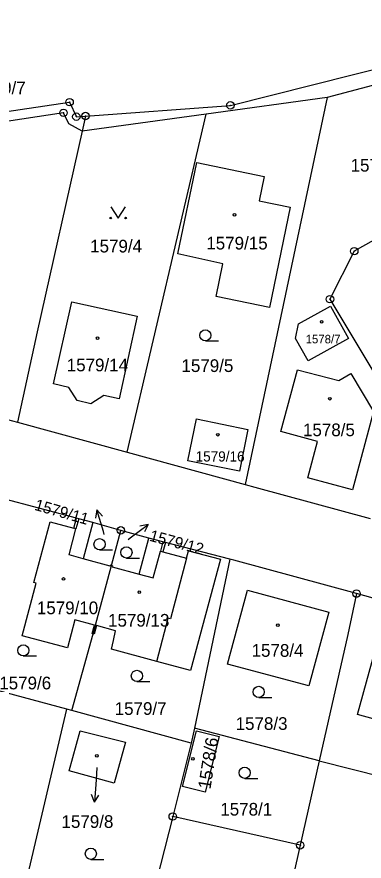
# Model space of a CAD drawing. Extents: x -733394 to -722299, y -1082822 to -1075049.
# Drawn here: x -728043.3 to -727996.8, y -1078595.6 to -1078482.5 of the extents above; entities that cross this region are included whole.
import ezdxf

# ---------------------------------------------------------------- set-up
doc = ezdxf.new("R2010")
doc.units = 0
for name, color, linetype in [('Hranice parcel', 7, 'Continuous'), ('Parcelní čísla', 7, 'Continuous'), ('Pop  PČ popisy', 7, 'Continuous'), ('Vnitřní kresba', 7, 'Continuous'), ('Značky bodu BP', 7, 'Continuous'), ('Značky budov', 7, 'Continuous'), ('Značky kultur', 7, 'Continuous')]:
    doc.layers.add(name, color=color, linetype=linetype)

msp = doc.modelspace()

# ---------------------------------------------------------------- linework, layer by layer
at = {"layer": 'Hranice parcel'}
for p, q in [((-727984.08, -1078488.6), (-728001.73, -1078493.25)), ((-728001.73, -1078493.25), (-728017.92, -1078495.49)), ((-728001.73, -1078493.25), (-728012.71, -1078545.09)), ((-728017.92, -1078495.49), (-728034.54, -1078497.78)), ((-728034.1, -1078495.75), (-728034.54, -1078497.78)), ((-728028.54, -1078540.78), (-728017.92, -1078495.49)), ((-728060.69, -1078532.01), (-728043.21, -1078536.78)), ((-728043.21, -1078536.78), (-728028.54, -1078540.78)), ((-728028.54, -1078540.78), (-728012.71, -1078545.09)), ((-728035.31, -1078549.64), (-728045.42, -1078546.94)), ((-728035.65, -1078550.94), (-728035.31, -1078549.64)), ((-728030.63, -1078555.95), (-728029.37, -1078551.25)), ((-728025.62, -1078552.28), (-728029.37, -1078551.25)), ((-728014.77, -1078555.1), (-728023.4, -1078552.87)), ((-728014.77, -1078555.1), (-728019.5, -1078577.73)), ((-728033.08, -1078565.12), (-728030.63, -1078555.95)), ((-727980.04, -1078564.62), (-727997.78, -1078559.72)), ((-728035.95, -1078575.4), (-728033.08, -1078565.12)), ((-728036.61, -1078575.22), (-728050.68, -1078571.39)), ((-728043.13, -1078603.02), (-728036.61, -1078575.22)), ((-728035.95, -1078575.4), (-728036.61, -1078575.22)), ((-728019.93, -1078579.77), (-728035.95, -1078575.4)), ((-728019.5, -1078577.73), (-728019.93, -1078579.77)), ((-728002.77, -1078582.14), (-728019.5, -1078577.73)), ((-728019.93, -1078579.77), (-728022.41, -1078589.58)), ((-728002.77, -1078582.14), (-728005.33, -1078593.44)), ((-728002.77, -1078582.14), (-727984.16, -1078586.78)), ((-728005.33, -1078593.44), (-728022.41, -1078589.58))]:
    msp.add_line(p, q, dxfattribs=at)
for points in [[(-728034.1, -1078495.75), (-728014.68, -1078494.32), (-727965.41, -1078481.94), (-727931.4, -1078468.35), (-727914.27, -1078460.66), (-727899.63, -1078451.95)], [(-728052.81, -1078496.34), (-728036.24, -1078493.89), (-728035.33, -1078495.84), (-728034.1, -1078495.75)], [(-728034.54, -1078497.78), (-728036.32, -1078496.81), (-728037.06, -1078495.32), (-728053.26, -1078497.8)], [(-728034.54, -1078497.78), (-728040.57, -1078524.64), (-728043.21, -1078536.78)], [(-728021.73, -1078514.23), (-728019.17, -1078501.99), (-728010.17, -1078503.86), (-728010.84, -1078507.09), (-728006.65, -1078507.96), (-728009.44, -1078521.4), (-728016.59, -1078519.91), (-728015.7, -1078515.55), (-728021.73, -1078514.23)], [(-727995.47, -1078512.39), (-727998.08, -1078513.86), (-728001.34, -1078520.29), (-727993.33, -1078533.69)], [(-728035.94, -1078520.62), (-728027.16, -1078522.56), (-728029.61, -1078533.62), (-728031.66, -1078533.2), (-728033.37, -1078534.31), (-728035.24, -1078533.88), (-728036.35, -1078532.12), (-728038.38, -1078531.64), (-728035.94, -1078520.62)], [(-727998.84, -1078525.54), (-728004.24, -1078528.53), (-728005.95, -1078525.54), (-728005.54, -1078523.58), (-728001.26, -1078521.2), (-727998.84, -1078525.54)], [(-728005.68, -1078529.73), (-728000.14, -1078531.19), (-727998.53, -1078530.24), (-727995.52, -1078535.35), (-727998.32, -1078545.81), (-728004.29, -1078544.23), (-728002.99, -1078539.33), (-728007.91, -1078538.01), (-728005.68, -1078529.73)], [(-728012.33, -1078537.73), (-728013.47, -1078543.34), (-728020.37, -1078541.93), (-728019.22, -1078536.32), (-728012.33, -1078537.73)], [(-728012.71, -1078545.09), (-728011.39, -1078545.45), (-727995.94, -1078549.68)], [(-728033.08, -1078565.12), (-728033.23, -1078565.09), (-728032.92, -1078563.93), (-728035.53, -1078563.23), (-728036.53, -1078566.99), (-728042.61, -1078565.37), (-728040.73, -1078558.32), (-728041.02, -1078558.25), (-728038.84, -1078550.09), (-728035.65, -1078550.94)], [(-728029.37, -1078551.25), (-728033.13, -1078550.22), (-728035.02, -1078549.72), (-728035.31, -1078549.64)], [(-728030.63, -1078555.95), (-728030.78, -1078555.92), (-728030.82, -1078556.06), (-728034.43, -1078555.05), (-728036.31, -1078554.54), (-728035.39, -1078551.05), (-728035.65, -1078550.94)], [(-728030.63, -1078555.95), (-728030.49, -1078555.99), (-728030.53, -1078556.14), (-728026.91, -1078557.11), (-728025.62, -1078552.28)], [(-728023.4, -1078552.87), (-728023.74, -1078552.78), (-728025.62, -1078552.28)], [(-728023.4, -1078552.87), (-728023.74, -1078554.13), (-728020.55, -1078554.98), (-728020.29, -1078553.99), (-728016.03, -1078555.13), (-728020.02, -1078570.02), (-728024.56, -1078568.8), (-728030.64, -1078567.18), (-728030.33, -1078566.02), (-728030.07, -1078564.69), (-728032.63, -1078564), (-728032.94, -1078565.16), (-728033.08, -1078565.12)], [(-727997.78, -1078559.72), (-728014.22, -1078555.24), (-728014.77, -1078555.1)], [(-728012.38, -1078559.25), (-728001.5, -1078562.2), (-728004.17, -1078572.1), (-728015.07, -1078569.17), (-728012.38, -1078559.25)], [(-727997.78, -1078559.72), (-727998.95, -1078565.2), (-728002.77, -1078582.14)], [(-727984.33, -1078566.65), (-727987.66, -1078578.68), (-727997.64, -1078575.92), (-727994.87, -1078565.89), (-727991.32, -1078566.87), (-727990.83, -1078564.92), (-727984.33, -1078566.65)], [(-728028.76, -1078579.64), (-728030.25, -1078585.1), (-728036.28, -1078583.45), (-728034.82, -1078578.1), (-728028.76, -1078579.64)], [(-728016.18, -1078578.88), (-728018.08, -1078586.34), (-728021.12, -1078585.57), (-728019.23, -1078578.11), (-728016.18, -1078578.88)], [(-728022.41, -1078589.58), (-728025.69, -1078602.53), (-728032.9, -1078631.24), (-728033.05, -1078631.82)], [(-728005.33, -1078593.44), (-728008.27, -1078606.47), (-728008.62, -1078608.03), (-728016.66, -1078638.26), (-728016.81, -1078638.84)]]:
    msp.add_lwpolyline(points, dxfattribs=at)
at = {"layer": 'Pop  PČ popisy'}
for p, q in [((-728032.59, -1078548.52), (-728032.77, -1078549.62)), ((-728031.71, -1078551.39), (-728032.59, -1078548.52)), ((-728032.59, -1078548.52), (-728031.82, -1078549.33)), ((-728028.1, -1078552.27), (-728025.7, -1078550.46)), ((-728025.7, -1078550.46), (-728026.8, -1078550.67)), ((-728025.7, -1078550.46), (-728026.2, -1078551.47)), ((-728031.58, -1078551.82), (-728031.71, -1078551.39)), ((-728028.38, -1078552.48), (-728028.1, -1078552.27)), ((-728032.57, -1078583.01), (-728032.68, -1078584.69)), ((-728032.68, -1078584.69), (-728032.89, -1078587.68)), ((-728032.89, -1078587.68), (-728033.32, -1078586.65)), ((-728032.89, -1078587.68), (-728032.32, -1078586.72))]:
    msp.add_line(p, q, dxfattribs=at)
at = {"layer": 'Vnitřní kresba'}
for p, q in [((-728035.02, -1078549.72), (-728035.39, -1078551.05)), ((-728033.13, -1078550.22), (-728034.43, -1078555.05)), ((-728023.74, -1078552.78), (-728024.04, -1078554.04)), ((-728025.03, -1078557.61), (-728024.04, -1078554.04)), ((-728024.04, -1078554.04), (-728023.74, -1078554.13)), ((-728020.55, -1078554.98), (-728022.72, -1078563.09)), ((-728026.91, -1078557.11), (-728025.03, -1078557.61)), ((-728024.56, -1078568.8), (-728023.01, -1078563.01)), ((-728022.72, -1078563.09), (-728023.01, -1078563.01))]:
    msp.add_line(p, q, dxfattribs=at)
at = {"layer": 'Značky bodu BP'}
for centre, radius in [((-728036.24, -1078493.89), 0.5), ((-728036.24, -1078493.89), 0.0303), ((-728014.68, -1078494.32), 0.5), ((-728014.68, -1078494.32), 0.0303), ((-728037.06, -1078495.32), 0.5), ((-728037.06, -1078495.32), 0.0303), ((-728035.33, -1078495.84), 0.5), ((-728035.33, -1078495.84), 0.0303), ((-728034.1, -1078495.75), 0.5), ((-728034.1, -1078495.75), 0.0303), ((-727998.08, -1078513.86), 0.5), ((-727998.08, -1078513.86), 0.0303), ((-728001.34, -1078520.29), 0.5), ((-728001.34, -1078520.29), 0.0303), ((-728029.37, -1078551.25), 0.5), ((-728029.37, -1078551.25), 0.0303), ((-727997.78, -1078559.72), 0.5), ((-727997.78, -1078559.72), 0.0303), ((-728022.41, -1078589.58), 0.5), ((-728022.41, -1078589.58), 0.0303), ((-728005.33, -1078593.44), 0.5), ((-728005.33, -1078593.44), 0.0303)]:
    msp.add_circle(centre, radius, dxfattribs=at)
at = {"layer": 'Značky budov'}
for centre in [(-728014.13, -1078508.99), (-728002.45, -1078523.32), (-728032.48, -1078525.52), (-728001.36, -1078533.62), (-728016.36, -1078538.44), (-728037.05, -1078557.76), (-728026.89, -1078559.53), (-728008.32, -1078563.94), (-728032.58, -1078581.45), (-728019.7, -1078581.86)]:
    msp.add_circle(centre, 0.175, dxfattribs=at)
at = {"layer": 'Značky kultur'}
for p, q in [((-728018.04, -1078525.88), (-728016.29, -1078525.88)), ((-728032.22, -1078553.86), (-728030.47, -1078553.86)), ((-728028.62, -1078554.96), (-728026.87, -1078554.96)), ((-728042.44, -1078568.08), (-728040.69, -1078568.08)), ((-728027.22, -1078571.5), (-728025.47, -1078571.5)), ((-728010.89, -1078573.64), (-728009.14, -1078573.64)), ((-728012.77, -1078584.47), (-728011.02, -1078584.47)), ((-728033.39, -1078595.32), (-728031.64, -1078595.32))]:
    msp.add_line(p, q, dxfattribs=at)
msp.add_lwpolyline([(-728030.73, -1078507.92), (-728029.73, -1078509.42), (-728028.73, -1078507.92)], dxfattribs=at)
for centre, radius in [((-728030.73, -1078509.42), 0.1), ((-728028.73, -1078509.42), 0.1), ((-728018.04, -1078525.13), 0.75), ((-728032.22, -1078553.11), 0.75), ((-728028.62, -1078554.21), 0.75), ((-728042.44, -1078567.33), 0.75), ((-728027.22, -1078570.75), 0.75), ((-728010.89, -1078572.89), 0.75), ((-728012.77, -1078583.72), 0.75), ((-728033.39, -1078594.57), 0.75)]:
    msp.add_circle(centre, radius, dxfattribs=at)

# ---------------------------------------------------------------- texts
at = {"layer": 'Parcelní čísla'}
for s, height, p in [('3359/7', 1.7, (-728049.07, -1078492.83)), ('1578/2', 1.7, (-727998.57, -1078503.2)), ('1579/4', 1.7, (-728033.48, -1078514.03)), ('1579/15', 1.7, (-728017.91, -1078513.63)), ('1578/7', 1.139, (-728004.59, -1078526.2)), ('1579/14', 1.7, (-728036.62, -1078529.95)), ('1579/5', 1.7, (-728021.24, -1078530.04)), ('1578/5', 1.7, (-728004.95, -1078538.64)), ('1579/16', 1.36, (-728019.35, -1078542.03)), ('1579/10', 1.7, (-728040.62, -1078562.48)), ('1579/13', 1.7, (-728031.08, -1078564.15)), ('1578/4', 1.7, (-728011.84, -1078568.19)), ('1579/6', 1.7, (-728045.66, -1078572.55)), ('1579/7', 1.7, (-728030.19, -1078575.97)), ('1578/3', 1.7, (-728013.98, -1078577.98)), ('1578/1', 1.7, (-728016.03, -1078589.46)), ('1579/8', 1.7, (-728037.32, -1078591.11))]:
    msp.add_text(s, height=height, dxfattribs=at).set_placement(p)
for s, height, rotation, p in [('1579/11', 1.53, 344, (-728041.04, -1078548.49)), ('1579/12', 1.53, 345, (-728025.64, -1078552.63)), ('1578/6', 1.7, 81, (-728017.36, -1078586))]:
    msp.add_text(s, height=height, rotation=rotation, dxfattribs=at).set_placement(p)

doc.saveas('drawing.dxf')
